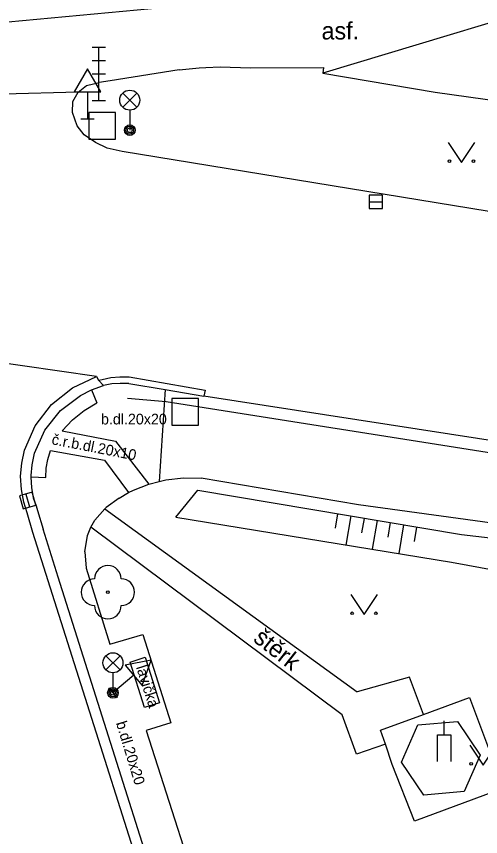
# Model space of a CAD drawing. Extents: x -596229 to -595156, y -1161237 to -1159376.
# Drawn here: x -595789.79 to -595772.39, y -1160367.48 to -1160336.73 of the extents above; entities that cross this region are included whole.
import ezdxf

# ---------------------------------------------------------------- set-up
doc = ezdxf.new("R2010")
doc.units = 0
for name, color, linetype in [('Level 22', 7, 'Continuous'), ('Level 26', 7, 'Continuous'), ('Level 27', 7, 'Continuous'), ('Level 33', 7, 'Continuous'), ('Level 34', 7, 'Continuous'), ('Level 36', 7, 'Continuous'), ('Level 38', 7, 'Continuous'), ('Specificka linie pasportu komunikaci', 7, 'Continuous'), ('TM - chodniky - VP', 7, 'Continuous'), ('TM - dolni hrana svahu', 7, 'Continuous'), ('TM - DSPS - pomocna konstrukcni linie', 7, 'Continuous'), ('TM - horni hrana svahu', 7, 'Continuous'), ('TM - komunikace - VP', 7, 'Continuous'), ('TM - lavicka', 7, 'Continuous'), ('TM - MHD - osa koleji', 7, 'Continuous'), ('TM - popis povrchu', 7, 'Continuous'), ('TM - poznamka', 7, 'Continuous'), ('TM - rozhrani mezi zpev. plochami mezi sebou - VP', 7, 'Continuous'), ('TM - rozhrani ploch obecne - VP', 7, 'Continuous'), ('TM - srafovani', 7, 'Continuous'), ('TM - zabradli - VP', 7, 'Continuous')]:
    doc.layers.add(name, color=color, linetype=linetype)

msp = doc.modelspace()

# ---------------------------------------------------------------- linework, layer by layer
at = {"layer": 'Level 22'}
msp.add_circle((-595786.36, -1160358.32), 0.05, dxfattribs=at)
for centre, start, end in [((-595786.36, -1160357.82), 0, 180), ((-595786.86, -1160358.32), 90, 270), ((-595785.86, -1160358.32), 270, 90), ((-595786.36, -1160358.82), 180, 0)]:
    msp.add_arc(centre, 0.5, start, end, dxfattribs=at)
at = {"layer": 'Level 26'}
for points in [[(-595787.08, -1160341.34), (-595786.08, -1160341.34), (-595786.08, -1160340.34), (-595787.08, -1160340.34)], [(-595783.96, -1160352.06), (-595782.96, -1160352.06), (-595782.96, -1160351.06), (-595783.96, -1160351.06)]]:
    msp.add_lwpolyline(points, close=True, dxfattribs=at)
at = {"layer": 'Level 27'}
for p, q in [((-595776.57, -1160343.68), (-595776.07, -1160343.68)), ((-595789.439, -1160354.64), (-595789.301, -1160355.12))]:
    msp.add_line(p, q, dxfattribs=at)
for points in [[(-595776.57, -1160343.93), (-595776.07, -1160343.93), (-595776.07, -1160343.43), (-595776.57, -1160343.43)], [(-595789.679, -1160354.708), (-595789.542, -1160355.189), (-595789.061, -1160355.052), (-595789.198, -1160354.571)]]:
    msp.add_lwpolyline(points, close=True, dxfattribs=at)
at = {"layer": 'Level 33'}
for p, q in [((-595786.95, -1160337.89), (-595786.45, -1160337.89)), ((-595786.7, -1160339.89), (-595786.7, -1160337.89)), ((-595786.95, -1160338.39), (-595786.45, -1160338.39)), ((-595786.95, -1160338.89), (-595786.45, -1160338.89)), ((-595785.805, -1160340.14), (-595785.275, -1160339.61)), ((-595785.805, -1160339.61), (-595785.275, -1160340.14)), ((-595786.95, -1160339.89), (-595786.45, -1160339.89)), ((-595785.54, -1160340.25), (-595785.54, -1160341)), ((-595786.435, -1160361.23), (-595785.905, -1160360.7)), ((-595786.435, -1160360.7), (-595785.905, -1160361.23)), ((-595786.17, -1160361.34), (-595786.17, -1160362.09))]:
    msp.add_line(p, q, dxfattribs=at)
for centre, radius in [((-595785.54, -1160339.875), 0.375), ((-595785.54, -1160341), 0.2), ((-595785.54, -1160341), 0.145), ((-595785.54, -1160341), 0.0876), ((-595786.17, -1160360.965), 0.375), ((-595786.17, -1160362.09), 0.2), ((-595786.17, -1160362.09), 0.145), ((-595786.17, -1160362.09), 0.0876)]:
    msp.add_circle(centre, radius, dxfattribs=at)
at = {"layer": 'Level 34'}
for p, q in [((-595787.12, -1160339.562), (-595787.12, -1160340.58)), ((-595787.37, -1160340.58), (-595786.87, -1160340.58)), ((-595785.394, -1160361.431), (-595786.17, -1160362.09)), ((-595786.332, -1160361.9), (-595786.008, -1160362.28))]:
    msp.add_line(p, q, dxfattribs=at)
for points in [[(-595787.62, -1160339.562), (-595786.62, -1160339.562), (-595787.12, -1160338.696)], [(-595785.718, -1160361.05), (-595785.071, -1160361.812), (-595784.735, -1160360.87)]]:
    msp.add_lwpolyline(points, close=True, dxfattribs=at)
at = {"layer": 'Level 36'}
for points in [[(-595773.61, -1160341.46), (-595773.11, -1160342.21), (-595772.61, -1160341.46)], [(-595777.26, -1160358.41), (-595776.76, -1160359.16), (-595776.26, -1160358.41)], [(-595772.79, -1160364.05), (-595772.29, -1160364.8), (-595771.79, -1160364.05)]]:
    msp.add_lwpolyline(points, dxfattribs=at)
for centre in [(-595773.56, -1160342.16), (-595772.661, -1160342.16), (-595777.21, -1160359.11), (-595776.311, -1160359.11), (-595772.74, -1160364.75)]:
    msp.add_circle(centre, 0.05, dxfattribs=at)
at = {"layer": 'Level 38'}
msp.add_line((-595773.76, -1160363.67), (-595773.76, -1160363.14), dxfattribs=at)
msp.add_lwpolyline([(-595774.01, -1160364.67), (-595774.01, -1160363.67), (-595773.51, -1160363.67), (-595773.51, -1160364.67)], dxfattribs=at)
at = {"layer": 'Specificka linie pasportu komunikaci'}
for points in [[(-595786.79, -1160350.23), (-595799.28, -1160348.43)], [(-595786.71, -1160350.37), (-595786.53, -1160350.57)]]:
    msp.add_lwpolyline(points, dxfattribs=at)
at = {"layer": 'TM - chodniky - VP'}
for points in [[(-595784.44, -1160354.17), (-595784.19, -1160354.11), (-595783.53, -1160354.03), (-595782.87, -1160354.04)], [(-595759.11, -1160356.83), (-595765.08, -1160356.45), (-595771.04, -1160355.86), (-595776.97, -1160355.05), (-595782.87, -1160354.04)], [(-595785.59, -1160354.58), (-595785.4, -1160354.49), (-595784.83, -1160354.27)], [(-595784.83, -1160354.27), (-595784.44, -1160354.17)], [(-595785.94, -1160354.79), (-595785.59, -1160354.58)], [(-595785.94, -1160354.79), (-595786.43, -1160355.15)], [(-595786.48, -1160355.2), (-595786.43, -1160355.15)], [(-595786.48, -1160355.2), (-595777.02, -1160362.05)], [(-595787.23, -1160356.8), (-595787.12, -1160356.19), (-595787, -1160355.88)], [(-595777.58, -1160362.92), (-595787, -1160355.88)], [(-595787.23, -1160356.8), (-595787.17, -1160357.42)], [(-595787.17, -1160357.42), (-595786.29, -1160360.27), (-595785.05, -1160359.91), (-595784, -1160363.21), (-595784.93, -1160363.5)], [(-595774.53, -1160362.9), (-595775.05, -1160361.5), (-595777.02, -1160362.05)], [(-595775.96, -1160364.02), (-595777.04, -1160364.39), (-595777.58, -1160362.92)], [(-595775.96, -1160364.02), (-595776.14, -1160363.49), (-595774.53, -1160362.9)], [(-595784.93, -1160363.5), (-595782.47, -1160371.17)]]:
    msp.add_lwpolyline(points, dxfattribs=at)
at = {"layer": 'TM - dolni hrana svahu'}
msp.add_lwpolyline([(-595783.81, -1160355.51), (-595773.48, -1160357.19), (-595767.77, -1160358.24), (-595764.58, -1160359.88), (-595763.12, -1160362.09)], dxfattribs=at)
at = {"layer": 'TM - DSPS - pomocna konstrukcni linie'}
msp.add_lwpolyline([(-595782.72, -1160350.74), (-595782.76, -1160350.97)], dxfattribs=at)
at = {"layer": 'TM - horni hrana svahu'}
msp.add_lwpolyline([(-595783.81, -1160355.51), (-595782.99, -1160354.5), (-595773.1, -1160356.16), (-595765.27, -1160357.07), (-595762.79, -1160359.57), (-595763.12, -1160362.09)], dxfattribs=at)
at = {"layer": 'TM - komunikace - VP'}
for points in [[(-595783.69, -1160338.74), (-595786.28, -1160339.15), (-595786.69, -1160339.21)], [(-595783.69, -1160338.74), (-595782.94, -1160338.66), (-595782.69, -1160338.65), (-595782.15, -1160338.62), (-595781.01, -1160338.66)], [(-595781.01, -1160338.66), (-595778.28, -1160338.65), (-595778.3, -1160338.86)], [(-595778.3, -1160338.86), (-595774.09, -1160339.58), (-595765.89, -1160340.72), (-595759.18, -1160341.34)], [(-595787.48, -1160339.57), (-595787.16, -1160339.33), (-595786.69, -1160339.21)], [(-595758.66, -1160345.93), (-595766.87, -1160344.9), (-595775.36, -1160343.51), (-595785.83, -1160341.8), (-595786.39, -1160341.67), (-595786.82, -1160341.46), (-595787.25, -1160341.18), (-595787.51, -1160340.84), (-595787.69, -1160340.34), (-595787.67, -1160339.93), (-595787.48, -1160339.57)], [(-595789.11, -1160353.11), (-595788.73, -1160352.25), (-595788.14, -1160351.51), (-595787.39, -1160350.94), (-595786.97, -1160350.73)], [(-595786.97, -1160350.73), (-595786.53, -1160350.57)], [(-595786.21, -1160350.51), (-595786.53, -1160350.57)], [(-595785.9, -1160350.49), (-595786.21, -1160350.51)], [(-595785.58, -1160350.49), (-595785.9, -1160350.49)], [(-595785.58, -1160350.49), (-595784.21, -1160350.72)], [(-595784.21, -1160350.72), (-595782.76, -1160350.97)], [(-595758.85, -1160353.86), (-595771.29, -1160352.74), (-595782.76, -1160350.97)], [(-595789.2, -1160353.54), (-595789.11, -1160353.11)], [(-595789.24, -1160354), (-595789.24, -1160353.95), (-595789.2, -1160353.54)], [(-595789.13, -1160354.84), (-595789.21, -1160354.41), (-595789.24, -1160354)], [(-595789.13, -1160354.84), (-595789.05, -1160355.08)], [(-595789.05, -1160355.08), (-595789, -1160355.26), (-595788.79, -1160355.96)], [(-595781.24, -1160379.75), (-595781.33, -1160379.52), (-595782.37, -1160376.25), (-595782.64, -1160375.4), (-595788.22, -1160357.75), (-595788.79, -1160355.96)]]:
    msp.add_lwpolyline(points, dxfattribs=at)
at = {"layer": 'TM - lavicka'}
for points in [[(-595784.42, -1160362.46), (-595784.99, -1160362.64), (-595785.53, -1160360.94), (-595784.96, -1160360.76)], [(-595784.96, -1160360.76), (-595784.42, -1160362.46)]]:
    msp.add_lwpolyline(points, dxfattribs=at)
at = {"layer": 'TM - MHD - osa koleji'}
msp.add_lwpolyline([(-595778.84, -1160335.64), (-595784.72, -1160336.45), (-595790.65, -1160337), (-595796.58, -1160337.29), (-595802.53, -1160337.31)], dxfattribs=at)
at = {"layer": 'TM - rozhrani mezi zpev. plochami mezi sebou - VP'}
for points in [[(-595767.59, -1160335.63), (-595778.3, -1160338.86)], [(-595787.48, -1160339.57), (-595790.26, -1160339.65)], [(-595789.49, -1160353), (-595789.09, -1160352.08), (-595788.48, -1160351.28), (-595787.69, -1160350.66), (-595787.02, -1160350.34), (-595786.79, -1160350.23)], [(-595786.79, -1160350.23), (-595786.71, -1160350.37)], [(-595786.71, -1160350.37), (-595786.58, -1160350.34)], [(-595786.58, -1160350.34), (-595786.25, -1160350.27), (-595785.91, -1160350.25), (-595785.56, -1160350.25)], [(-595785.56, -1160350.25), (-595782.72, -1160350.74)], [(-595786.97, -1160350.73), (-595786.77, -1160351.22)], [(-595784.21, -1160350.72), (-595784.44, -1160354.17)], [(-595788.08, -1160352.27), (-595787.69, -1160351.86), (-595787.25, -1160351.51), (-595786.77, -1160351.22)], [(-595788.08, -1160352.27), (-595786.08, -1160352.66), (-595784.83, -1160354.27)], [(-595789.51, -1160354.95), (-595789.6, -1160354.47), (-595789.63, -1160353.97), (-595789.59, -1160353.48), (-595789.49, -1160353)], [(-595788.69, -1160354.02), (-595788.67, -1160353.67), (-595788.61, -1160353.34), (-595788.51, -1160353.01)], [(-595788.51, -1160353.01), (-595786.49, -1160353.37), (-595785.59, -1160354.58)], [(-595789.24, -1160354), (-595788.69, -1160354.02)], [(-595783.01, -1160375.51), (-595783.19, -1160374.95), (-595789.17, -1160356.08), (-595789.39, -1160355.34), (-595789.51, -1160354.95)], [(-595787, -1160355.88), (-595786.85, -1160355.62), (-595786.48, -1160355.2)]]:
    msp.add_lwpolyline(points, dxfattribs=at)
at = {"layer": 'TM - rozhrani ploch obecne - VP'}
for points in [[(-595774.53, -1160362.9), (-595772.8, -1160362.26), (-595771.53, -1160365.67), (-595774.87, -1160366.9), (-595775.7, -1160364.78), (-595775.96, -1160364.02)], [(-595774.74, -1160363.29), (-595773.25, -1160363.16), (-595772.4, -1160364.43), (-595773.01, -1160365.79), (-595774.52, -1160365.93), (-595775.36, -1160364.69), (-595774.74, -1160363.29)]]:
    msp.add_lwpolyline(points, dxfattribs=at)
at = {"layer": 'TM - srafovani'}
for points in [[(-595777.75, -1160355.38), (-595777.84, -1160355.92)], [(-595777.26, -1160355.46), (-595777.44, -1160356.55)], [(-595776.76, -1160355.55), (-595776.85, -1160356.09)], [(-595776.27, -1160355.63), (-595776.45, -1160356.71)], [(-595775.78, -1160355.71), (-595775.87, -1160356.25)], [(-595775.28, -1160355.79), (-595775.46, -1160356.87)], [(-595774.79, -1160355.88), (-595774.88, -1160356.42)]]:
    msp.add_lwpolyline(points, dxfattribs=at)
at = {"layer": 'TM - zabradli - VP'}
msp.add_lwpolyline([(-595759.09, -1160354.32), (-595771.43, -1160353.2), (-595784.18, -1160351.18), (-595785.63, -1160351.06)], dxfattribs=at)

# ---------------------------------------------------------------- texts
at = {"layer": 'TM - popis povrchu'}
msp.add_text('asf.', height=0.65, dxfattribs=at).set_placement((-595778.35, -1160337.6))
for s, height, rotation, p in [('b.dl.20x20', 0.4, 0.0194, (-595786.62, -1160352.03)), ('č.r.b.dl.20x10', 0.4, 349, (-595788.49, -1160352.77)), ('štěrk', 0.65, 321.76, (-595780.95, -1160360.13)), ('b.dl.20x20', 0.4, 286.9307, (-595786.06, -1160363.22))]:
    msp.add_text(s, height=height, rotation=rotation, dxfattribs=at).set_placement(p)
at = {"layer": 'TM - poznamka'}
msp.add_text('lavička', height=0.4, rotation=287.7587, dxfattribs=at).set_placement((-595785.31, -1160361.13))

doc.saveas('drawing.dxf')
